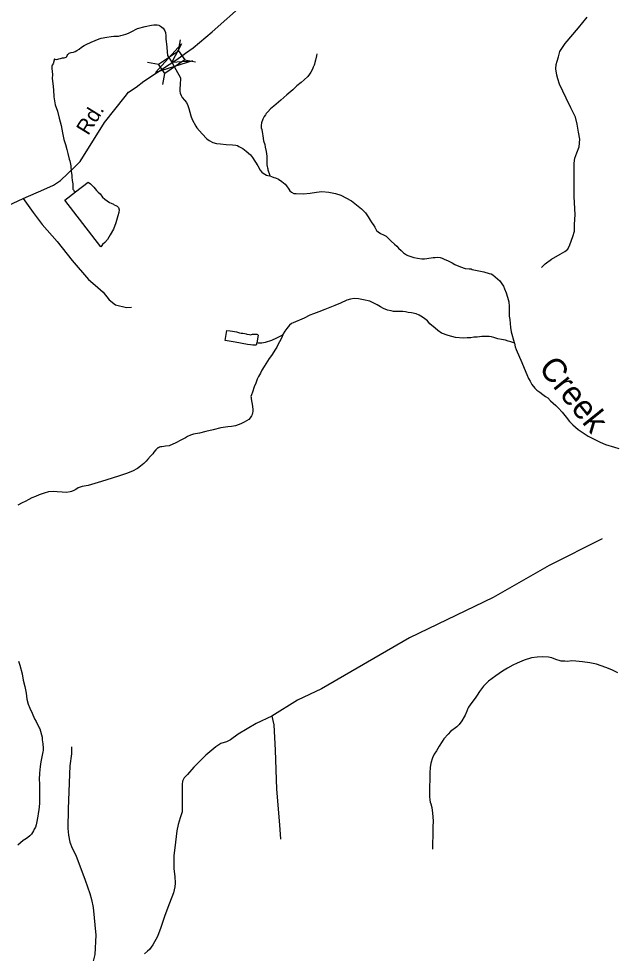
# Model space of a CAD drawing. Extents: x 2220236 to 2384410, y 720751 to 894131.
# Drawn here: x 2272337 to 2276076, y 826128 to 831987 of the extents above; entities that cross this region are included whole.
import ezdxf

# ---------------------------------------------------------------- set-up
doc = ezdxf.new("R2010")
doc.units = 0
doc.layers.add('Default', color=7, linetype='Continuous')

msp = doc.modelspace()

# ---------------------------------------------------------------- linework, layer by layer
at = {"layer": 'Default'}
for p, q in [((2273338.1, 831785.9), (2273350.8, 831853.7)), ((2273145.3, 831713.7), (2273213.1, 831700.9)), ((2273377, 831728.9), (2273444.8, 831716.2)), ((2273240.2, 831574.8), (2273252.9, 831642.7))]:
    msp.add_line(p, q, dxfattribs=at)
for points in [[(2273329.1, 831730), (2273381.8, 831769.7), (2273431.5, 831804), (2273550.4, 831905.1), (2273752.7, 832085.1), (2273845.9, 832173.9), (2273941.1, 832258.7), (2274038, 832361.5), (2274234.1, 832545.4), (2274369.1, 832668.5), (2274588.9, 832865.4), (2274824.2, 833079.8), (2274991, 833229.1), (2275203.5, 833427.7), (2275331.7, 833545.4), (2275403.7, 833619.2), (2275476.5, 833691.2), (2275706.2, 833948.7), (2275869, 834135.7), (2275962, 834244.7), (2276044.6, 834343.1)], [(2272560.5, 831734.9), (2272564.1, 831733.9), (2272576.2, 831732), (2272581.8, 831732.8), (2272588.4, 831734.3), (2272598.3, 831738.1), (2272611.5, 831741.1), (2272622, 831742.5), (2272627.9, 831744), (2272633.6, 831746.5), (2272637.9, 831750.4), (2272640, 831756.9), (2272644.1, 831762.7), (2272653.8, 831770.7), (2272658.7, 831772.9), (2272665.7, 831775.4), (2272679.8, 831776.7), (2272692, 831781.4), (2272702, 831786.8), (2272715.6, 831795.7), (2272731.6, 831807.5), (2272747.3, 831819.6), (2272759.2, 831825.9), (2272791.3, 831840), (2272841.3, 831860.3), (2272853.2, 831865), (2272888.7, 831871.5), (2272917, 831875.8), (2272932.4, 831876.4), (2272963, 831877.5), (2272976.8, 831880.5), (2272994.9, 831885), (2273008.5, 831890.3), (2273024.7, 831895.9), (2273042.6, 831904.3), (2273082.4, 831924.8), (2273130.2, 831937), (2273169.4, 831946), (2273183.2, 831947.4), (2273204.2, 831947.9), (2273216, 831946), (2273220.2, 831944.3), (2273226, 831939.9), (2273234.7, 831933.2), (2273242.1, 831926.4), (2273252.3, 831909.8), (2273256.3, 831899.9), (2273258.5, 831878.5), (2273258.8, 831860.5), (2273260.4, 831841.8), (2273263.1, 831828.6), (2273270.4, 831756.8), (2273296.5, 831714.2), (2273321.4, 831668.1), (2273351.1, 831615.2), (2273349.2, 831569.3), (2273347.5, 831551.3), (2273347.8, 831533.3), (2273349.8, 831519.1), (2273356.1, 831505.2), (2273362.1, 831493.6), (2273376.4, 831475.3), (2273388.3, 831460.9), (2273396.8, 831443.7), (2273402.9, 831423.9), (2273415.1, 831377.7), (2273423.5, 831354.6), (2273447.8, 831312.1), (2273453.9, 831302.1), (2273485.9, 831264.7), (2273516.4, 831233), (2273530.6, 831222.8), (2273552.7, 831210.9), (2273577.1, 831205.5), (2273602.7, 831201.6), (2273636.7, 831197.7), (2273676.7, 831195.9), (2273698.3, 831193.8), (2273707.4, 831191.3), (2273716.8, 831186.2), (2273740.8, 831172.5), (2273763.1, 831156.3), (2273789.5, 831132.8), (2273803.3, 831117.1), (2273836, 831064), (2273850.2, 831037.4), (2273860.1, 831025.8), (2273869.1, 831019), (2273880.5, 831012.2), (2273890.5, 831006.1), (2273898.3, 831004.3), (2273910.1, 831000.8)], [(2275614.4, 830428.2), (2275635.5, 830449.2), (2275675.8, 830479.1), (2275730.3, 830510.7), (2275760.1, 830528.3), (2275777.7, 830542.4), (2275790, 830568.7), (2275809.3, 830621.4), (2275819.8, 830654.8), (2275819.8, 830697), (2275825.1, 830758.5), (2275818.1, 830870.9), (2275818.1, 831053.7), (2275818.1, 831081.8), (2275823.3, 831111.6), (2275835.6, 831145), (2275849.7, 831183.7), (2275853.2, 831231.1), (2275846.2, 831275.1), (2275837.4, 831326), (2275826.8, 831369.9), (2275797, 831427.9), (2275768.9, 831489.4), (2275747.8, 831533.3), (2275726.8, 831575.5), (2275716.2, 831610.6), (2275709.2, 831633.5), (2275703.9, 831672.1), (2275705.7, 831700.3), (2275711, 831719.6), (2275719.7, 831747.7), (2275728.5, 831781.1), (2275761.9, 831832), (2275844.4, 831930.4), (2275900.6, 831995.4)], [(2272179.8, 830774.5), (2272365, 830858.9), (2272495, 830916.8), (2272555.9, 830944.2), (2272599.7, 830972.7), (2272688.8, 831057.4), (2272722.5, 831091.7), (2272874.2, 831337.1), (2273003.3, 831498.4), (2273026.1, 831526.5), (2273073.5, 831558.2), (2273121, 831595.1), (2273280.6, 831698.8), (2273329.1, 831730)], [(2272560.5, 831734.9), (2272552.7, 831703.9), (2272546.6, 831695.8), (2272544.8, 831690), (2272545, 831681.8), (2272544.8, 831673.6), (2272547.1, 831655.5), (2272549, 831637.4), (2272547.5, 831612.2), (2272551.7, 831580), (2272554.2, 831539.9), (2272556.6, 831496.2), (2272564.7, 831447.8), (2272579.3, 831408.2), (2272591.5, 831364.3), (2272604, 831318.1), (2272612.6, 831270.4), (2272620.9, 831228.6), (2272631.1, 831198.8), (2272639.3, 831166.5), (2272645.6, 831141.1), (2272654.1, 831106.5), (2272658.1, 831094.9), (2272664.4, 831065.3), (2272666.6, 831029.2), (2272670.7, 831006.8), (2272671.1, 830991.4), (2272673, 830974.9), (2272675.3, 830960.8), (2272675.6, 830955.2), (2272675.6, 830941.1), (2272675.4, 830932.9), (2272675.9, 830925.7), (2272676.8, 830918.1), (2272679.6, 830913.1), (2272682.8, 830909.8), (2272694.1, 830900.7)], [(2274206.1, 831766.4), (2274203.5, 831755), (2274197.4, 831727.2), (2274193.8, 831712.6), (2274191.9, 831701.1), (2274187.8, 831694.6), (2274182, 831682.3), (2274178.2, 831670.9), (2274168.3, 831652.4), (2274160.4, 831638.5), (2274148.7, 831623.9), (2274126.9, 831604.1), (2274106.9, 831586.4), (2274079.2, 831565.7), (2274055.4, 831541.6), (2274017.4, 831509.6), (2273980.3, 831476.6), (2273936.2, 831438.1), (2273914.5, 831422.2), (2273898.4, 831403.8), (2273888.7, 831391.5), (2273882.9, 831383.5), (2273875.2, 831373.8), (2273867, 831357.5), (2273859.3, 831334.1), (2273857.6, 831317.7), (2273857.6, 831303.6), (2273860, 831291.4), (2273864.1, 831265.8), (2273866.1, 831251.9), (2273872.3, 831221.3), (2273878.7, 831197.6), (2273882.7, 831181.7), (2273889, 831153.7), (2273891.4, 831125.8), (2273891.5, 831102.2), (2273891.7, 831094), (2273891.8, 831084.1), (2273891.8, 831070), (2273893.9, 831060.1), (2273896.1, 831051.9), (2273897.9, 831046.3), (2273898.1, 831039.7), (2273902.1, 831026.5), (2273904, 831022.2), (2273906.1, 831016.6), (2273910.1, 831000.8)], [(2272694.1, 830900.7), (2272773.4, 830962), (2272787.3, 830951.9), (2272807.5, 830930.1), (2272825.5, 830910.1), (2272835.8, 830900), (2272848, 830888.3), (2272862, 830868.3), (2272876.2, 830856.6), (2272892.4, 830844.7), (2272906.3, 830834.6), (2272916.4, 830831.1), (2272930.3, 830823.6), (2272934.5, 830820.9), (2272946.5, 830815.1), (2272954.7, 830811.6), (2272962.7, 830803.3), (2272966.7, 830789.1), (2272964.6, 830771.1), (2272959, 830751.5), (2272945.6, 830707.5), (2272932, 830666.8), (2272909.9, 830632.8), (2272892.6, 830603), (2272876.5, 830584.3), (2272862.7, 830570.8), (2272853, 830558.6), (2272851, 830556.3), (2272626.1, 830848.6), (2272694.1, 830900.7)], [(2273910.1, 831000.8), (2273920.5, 830998.3), (2273936.1, 830992), (2273947.5, 830988.5), (2273964.4, 830981), (2273986.4, 830966.4), (2274007.1, 830948.9), (2274015.1, 830938.9), (2274029.1, 830918.9), (2274037, 830907.3), (2274047.4, 830899.5), (2274061.3, 830891), (2274075.4, 830890.1), (2274119.3, 830888.2), (2274163.3, 830892.2), (2274203.2, 830898.9), (2274236.4, 830903.2), (2274280.9, 830899.6), (2274322.7, 830891.5), (2274355.3, 830880), (2274423.4, 830845.2), (2274486, 830795.3), (2274510.1, 830769.6), (2274526.3, 830745.3), (2274540.6, 830723.7), (2274550.8, 830708), (2274558.8, 830696.4), (2274568.9, 830679.8), (2274575.2, 830668.2), (2274579, 830659.9), (2274589.3, 830650.5), (2274605.2, 830640.3), (2274623.4, 830632.7), (2274639.6, 830622.6), (2274651.5, 830610.8), (2274671.8, 830593), (2274691.7, 830572.9), (2274706.2, 830561.2), (2274718.1, 830549.4), (2274734.2, 830533.7), (2274748.3, 830519.3), (2274766.4, 830507.4), (2274776.8, 830502.3), (2274794, 830495.4), (2274812.6, 830490.1), (2274836.5, 830486.3), (2274862.7, 830482.5), (2274879.7, 830482.1), (2274894.5, 830482.8), (2274934.6, 830489.2), (2274946.8, 830490.6), (2274964.5, 830491.8), (2274978, 830490.9), (2274990.6, 830485.7), (2275008.5, 830477.8), (2275024.8, 830470.3), (2275053, 830456.6), (2275070.8, 830446.3), (2275105, 830430.9), (2275135.3, 830421.1), (2275161.1, 830419.9), (2275172.9, 830418), (2275179.1, 830415.2), (2275251.3, 830400), (2275285.5, 830390.1), (2275297.6, 830386.5), (2275309.2, 830380.7), (2275323.8, 830368.9), (2275337.6, 830357.2), (2275351.7, 830342.8), (2275365.8, 830325.4), (2275376, 830311.1), (2275382.2, 830293), (2275392.2, 830267.5), (2275400.5, 830241.7), (2275408.7, 830211.4), (2275411.1, 830181.8), (2275411.4, 830149.7), (2275411.8, 830121.8), (2275414, 830102.1), (2275418.5, 830052.1), (2275422.6, 830024.1), (2275443.2, 829958.1), (2275444.4, 829952.2)], [(2272365, 830858.9), (2272428.2, 830772.8), (2272484.2, 830697.6), (2272577.4, 830590.6), (2272672.3, 830471.5), (2272775.4, 830352.6), (2272816.3, 830315.9), (2272867.2, 830272), (2272904.1, 830224.6), (2272944.8, 830194.1), (2273013.1, 830176.9), (2273044.9, 830179)], [(2275444.4, 829952.2), (2275439.2, 829955.6), (2275420.9, 829961.9), (2275405.3, 829965.5), (2275387, 829971.4), (2275363.2, 829976.8), (2275339, 829980.6), (2275314.9, 829988.7), (2275300.9, 829992.9), (2275284.8, 829994.9), (2275268.8, 829994.5), (2275252.7, 829993.9), (2275238.9, 829994.2), (2275211, 829991.5), (2275189.3, 829989.6), (2275171.2, 829987.4), (2275146.9, 829985.6), (2275122.9, 829985.1), (2275075.1, 829988.7), (2275029.1, 830000.2), (2274986.8, 830015.8), (2274964.8, 830032), (2274946.5, 830047.8), (2274914.2, 830074.7), (2274898.2, 830093.1), (2274882.1, 830106.5), (2274868.2, 830116.6), (2274847.8, 830128.6), (2274827.9, 830136.5), (2274797.9, 830142.1), (2274777.9, 830145.7), (2274761.6, 830150), (2274745.3, 830151.3), (2274727.9, 830151.7), (2274711.8, 830151), (2274700, 830151.3), (2274685.9, 830150.9), (2274671.9, 830155.2), (2274647.7, 830160.6), (2274623.6, 830170.3), (2274603.5, 830180.5), (2274583.4, 830192.4), (2274563.3, 830204.3), (2274537.3, 830215.3), (2274497.2, 830225.4), (2274467.1, 830230.9), (2274439.3, 830233.1), (2274416.3, 830229.3), (2274393.2, 830222.6), (2274353.4, 830204.4), (2274317.7, 830188.1), (2274287.9, 830175.6), (2274255.8, 830163.1), (2274218.1, 830149.1), (2274184.1, 830136.7), (2274162.3, 830128), (2274126.1, 830110), (2274056.7, 830081), (2274046.7, 830075.6), (2274034.7, 830065), (2274025, 830055.4), (2274017.2, 830045.1), (2274005.4, 830028.9), (2273995.2, 830011.1), (2273992.8, 830005.2)], [(2273829.1, 829955.5), (2273826.1, 829941.4), (2273818.2, 829940), (2273804.5, 829941.2), (2273789.4, 829942.2), (2273770.1, 829945.2), (2273694.6, 829958.3), (2273631.9, 829969.4), (2273641.4, 830031.5), (2273662, 830030.1), (2273677.4, 830028.2), (2273701.3, 830024.4), (2273721.4, 830016.8), (2273731.6, 830014.9), (2273741.7, 830014.7), (2273753.5, 830012.8), (2273761.7, 830011), (2273767.5, 830009.2), (2273783.6, 830007.3), (2273791.4, 830006.1), (2273795.7, 830007), (2273802.3, 830008.5), (2273811.5, 830009), (2273819.7, 830008.8), (2273825.6, 830009.7), (2273829.5, 830009.6), (2273834.4, 830007.9), (2273836.7, 830006.2), (2273837.6, 830003.5), (2273829.1, 829955.5)], [(2273992.8, 830005.2), (2273983.8, 829985.1), (2273971.8, 829960.7), (2273962, 829942.9), (2273954.1, 829928.3), (2273946.3, 829914.4), (2273920.6, 829876.5), (2273906.7, 829857.8), (2273875.5, 829805.9), (2273861.6, 829783.3), (2273851.7, 829765.4), (2273839.8, 829743.7), (2273832.2, 829727.5), (2273822.2, 829703.1), (2273812.5, 829679.3), (2273803, 829646.7), (2273797, 829628.8), (2273792.9, 829619.1), (2273793.1, 829612.5), (2273793.3, 829606.9), (2273795.3, 829591.1), (2273799.8, 829570.7), (2273804, 829539.4), (2273803.7, 829525.4), (2273802.3, 829517.2), (2273800.1, 829506.7), (2273795.9, 829497), (2273788.5, 829484.7), (2273778.4, 829475), (2273750.5, 829456.9), (2273728.6, 829446.5), (2273695, 829435.8), (2273670.9, 829431.3), (2273646.9, 829429.5), (2273604.8, 829421.2), (2273555.3, 829409.1), (2273509.2, 829398.6), (2273469.3, 829388), (2273433.4, 829381.5), (2273413.6, 829375.3), (2273395.7, 829367.5), (2273381.5, 829359.6), (2273353.9, 829345.4), (2273321.8, 829328.7), (2273280.1, 829309.9), (2273258.1, 829308), (2273246.2, 829305.7), (2273234, 829303.6), (2273226.1, 829303.8), (2273220.2, 829301.3), (2273212.2, 829297.5), (2273208.3, 829296), (2273196.2, 829283.7), (2273184.4, 829269.2), (2273176.7, 829259.5), (2273162.9, 829245.1), (2273147.1, 829225.1), (2273135, 829212.8), (2273121.3, 829198.4), (2273101.3, 829182.4), (2273081.6, 829166.4), (2273049.8, 829150), (2273011.8, 829136), (2272968.2, 829121.2), (2272922, 829106.7), (2272890.3, 829096.6), (2272856.6, 829086.8), (2272792.6, 829067.4), (2272772.4, 829061.3), (2272734.6, 829053.9), (2272710.8, 829045.5), (2272694.8, 829036.7), (2272681.6, 829030.4), (2272668.3, 829022.4), (2272659.1, 829020.3), (2272637, 829016.5), (2272609.2, 829018.1), (2272579.1, 829022), (2272555.5, 829024.1), (2272524.9, 829021.5), (2272496.2, 829012.9), (2272465.5, 829002), (2272441.4, 828992.7), (2272419.8, 828982.7), (2272399.6, 828972.2), (2272377.7, 828959.6), (2272359.8, 828951.8), (2272332, 828937.6)], [(2273992.8, 830005.2), (2273977.5, 829996.7), (2273965.6, 829990.4), (2273953.6, 829984.7), (2273921.8, 829970), (2273881.9, 829957.7), (2273870.4, 829955.3), (2273860.2, 829953.9), (2273847.4, 829952.5), (2273838.2, 829953.7), (2273829.1, 829955.5)], [(2275444.4, 829952.2), (2275449.1, 829930.1), (2275455.4, 829914.2), (2275490.4, 829830.9), (2275514.7, 829770.3), (2275521, 829756.4), (2275531.3, 829730.6), (2275541.4, 829715), (2275553.8, 829693.4), (2275570.7, 829670.8), (2275583.9, 829657.4), (2275602, 829645.5), (2275622, 829631.3), (2275637.9, 829619.5), (2275652.4, 829610), (2275670.4, 829591.6), (2275686.5, 829575.9), (2275702.6, 829562.4), (2275719, 829546.3), (2275743.1, 829520.6), (2275767.3, 829488.9), (2275789.7, 829461.2), (2275809.6, 829441.1), (2275842.2, 829411.9), (2275906.2, 829370.3), (2275944.5, 829350.8), (2275980.6, 829332.6), (2276015, 829318.8), (2276070.8, 829301.3), (2276097.1, 829291.9)], [(2275993.4, 828726.2), (2275660.9, 828558.9), (2275310.7, 828358.1), (2275019.5, 828218.3), (2274785.4, 828106.1), (2274234.5, 827785.2), (2274085, 827714.3), (2273923.7, 827615.9)], [(2276091.9, 827885.5), (2276053.7, 827905.3), (2276017.6, 827920.8), (2275957.3, 827940.8), (2275915.5, 827948.2), (2275869.4, 827955.7), (2275829.4, 827959.2), (2275803.2, 827961.4), (2275777.3, 827958.6), (2275759.2, 827959), (2275737.3, 827960.1), (2275723.3, 827964.7), (2275709.3, 827968.2), (2275703.4, 827970), (2275677.4, 827980.4), (2275657.1, 827984.1), (2275621.1, 827987.1), (2275585.6, 827985.6), (2275551.1, 827980.4), (2275505.2, 827965.9), (2275461.8, 827947.1), (2275433.7, 827933.6), (2275399.9, 827915.6), (2275368.3, 827897.2), (2275326.4, 827868.6), (2275280.8, 827834.4), (2275250.9, 827802.3), (2275225.3, 827770), (2275209.7, 827745.7), (2275201.6, 827733.4), (2275166.5, 827684.9), (2275156.3, 827671.4), (2275152.6, 827663.3), (2275146.3, 827647), (2275134.6, 827621), (2275128.9, 827611.3), (2275115.2, 827585.3), (2275097.3, 827562.7), (2275083.3, 827548.2), (2275043.6, 827517.9), (2275027.9, 827501.8), (2275002, 827473.5), (2274990.2, 827455.7), (2274972.9, 827427.5), (2274954.9, 827397.4), (2274941, 827375.7), (2274931.3, 827354.6), (2274919.5, 827321.1), (2274915.6, 827293.3), (2274913.9, 827258.9), (2274914.2, 827240.8), (2274914.6, 827211.3), (2274911.6, 827177.9), (2274911.2, 827158.9), (2274911.2, 827157.2), (2274911.3, 827131), (2274911.6, 827112.3), (2274913.7, 827090.9), (2274916.7, 827075.1), (2274919.8, 827065.2), (2274926.2, 827043.1), (2274930.4, 827006.9), (2274935, 826959.3), (2274933.1, 826919), (2274932, 826863.2), (2274930.1, 826820.6), (2274930.1, 826805.2), (2274930.6, 826781.3)], [(2272336.7, 827959.4), (2272345, 827935.3), (2272359.6, 827880.2), (2272366, 827839.7), (2272376.4, 827801.8), (2272383, 827758.3), (2272389.1, 827720.5), (2272397.3, 827689.8), (2272407.6, 827664.4), (2272421.7, 827632.9), (2272436.1, 827598.8), (2272446.6, 827580.6), (2272464.8, 827540.8), (2272468.9, 827535.2), (2272485.2, 827483), (2272485.2, 827466.6), (2272487.6, 827441.3), (2272490, 827415), (2272490, 827399.3), (2272488.2, 827391.1), (2272482.3, 827359.4), (2272476.8, 827329), (2272470.9, 827299), (2272467.4, 827257.1), (2272465.6, 827217.1), (2272468, 827193.1), (2272468.4, 827146.5), (2272466.7, 827112.8), (2272467.1, 827068.5), (2272463.3, 827026.9), (2272459.6, 827004.7), (2272457.9, 826988.3), (2272449.4, 826943.5), (2272446.3, 826932.8), (2272441.4, 826919.8), (2272434.6, 826906.8), (2272429.4, 826895.4), (2272423.3, 826886.7), (2272416.9, 826876), (2272406.8, 826864.1), (2272395.1, 826854.5), (2272385.1, 826848.1), (2272375.2, 826841.8), (2272365.2, 826836.1), (2272349.2, 826821.6), (2272331.4, 826805.6)], [(2273923.7, 827615.9), (2273825.3, 827568.7), (2273713.2, 827501.7), (2273664, 827466.3), (2273638.4, 827454.5), (2273604.9, 827444.6), (2273573.5, 827423), (2273510.5, 827369.8), (2273435.7, 827295), (2273394.4, 827249.7), (2273374.8, 827228.1), (2273363, 827208.4), (2273361, 827186.7), (2273361, 827104), (2273361, 827015.5), (2273349.2, 826978.1), (2273337.4, 826936.7), (2273327.5, 826895.4), (2273319.7, 826824.5), (2273309.8, 826739.8), (2273309.8, 826657.2), (2273315.7, 826609.9), (2273317.7, 826568.6), (2273315.7, 826544.9), (2273307.9, 826507.5), (2273282.3, 826442.6), (2273252.8, 826365.8), (2273227.2, 826291), (2273207.5, 826233.9), (2273178, 826180.7), (2273156.4, 826153.2), (2273144.6, 826141.4), (2273124.9, 826125.6)], [(2273923.7, 827615.9), (2273935.5, 827560.8), (2273945.3, 827401.3), (2273953.2, 827157.2), (2273970.9, 826934.7), (2273976.8, 826844.2)], [(2272668.9, 827422.7), (2272667.4, 827378.7), (2272658, 827302.7), (2272646.7, 827034.6), (2272645.9, 826910.7), (2272648.2, 826868.6), (2272658.5, 826824.8), (2272672.9, 826787), (2272695.4, 826743.3), (2272754.7, 826585.9), (2272783.6, 826504.1), (2272793.8, 826466.3), (2272804.4, 826416.3), (2272820.9, 826241.8), (2272815, 826121.7), (2272797.3, 826054.7)]]:
    msp.add_lwpolyline(points, dxfattribs=at)
for points in [[(2273426.3, 831722.2), (2273193.8, 831648.6), (2273358.3, 831828.6), (2273296.5, 831714.2)], [(2273213.1, 831700.9), (2273337.9, 831786.2), (2273377.7, 831727.9), (2273252.9, 831642.7)]]:
    msp.add_lwpolyline(points, close=True, dxfattribs=at)

# ---------------------------------------------------------------- texts
for s, height, rotation, p in [('Rd.', 95, 58.27627, (2272772.6, 831250.8)), ('Creek', 150, 308.95992, (2275589.8, 829794.8))]:
    msp.add_text(s, height=height, rotation=rotation, dxfattribs=at).set_placement(p)

doc.saveas('drawing.dxf')
